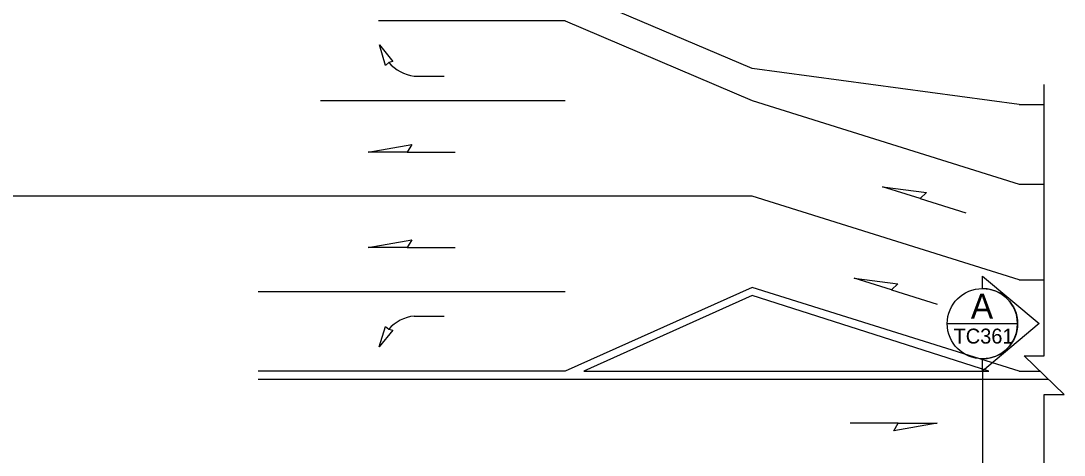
# Model space of a CAD drawing. Extents: x 99958 to 100176, y 99935 to 100011.
# Drawn here: x 100063.446 to 100067.635, y 100004.839 to 100006.584 of the extents above; entities that cross this region are included whole.
import ezdxf

# ---------------------------------------------------------------- set-up
doc = ezdxf.new("R2010")
doc.units = 0
for name, color, linetype in [('RD_ED_ShoulderPavedEdge', 7, 'Continuous'), ('RD_MK_LineDblYellowCenter', 7, 'Continuous'), ('RD_MK_LineEdgeWhite', 7, 'Continuous'), ('RD_MK_LineEdgeYellow', 7, 'Continuous'), ('RD_MK_LineLane', 7, 'Continuous'), ('SH_TI_WZSectionCut', 7, 'Continuous'), ('TR_WZ_ArrowLeftStrRightTurn', 7, 'Continuous'), ('TR_WZ_WorkZoneDetails', 7, 'Continuous')]:
    doc.layers.add(name, color=color, linetype=linetype)

msp = doc.modelspace()

# ---------------------------------------------------------------- linework, layer by layer
at = {"layer": 'RD_ED_ShoulderPavedEdge'}
for p, q in [((100066.3819, 100006.3924), (100065.6319, 100006.7124)), ((100067.455, 100006.2484), (100066.3819, 100006.3924)), ((100067.455, 100006.2484), (100067.555, 100006.2484))]:
    msp.add_line(p, q, dxfattribs=at)
at = {"layer": 'RD_MK_LineDblYellowCenter'}
for p, q in [((100065.7069, 100005.1764), (100067.332, 100005.1764)), ((100067.1986, 100005.1764), (100067.2821, 100005.1764)), ((100067.455, 100005.1764), (100067.5385, 100005.1764)), ((100064.3984, 100005.1444), (100067.5715, 100005.1444))]:
    msp.add_line(p, q, dxfattribs=at)
at = {"layer": 'RD_MK_LineEdgeWhite'}
msp.add_line((100067.455, 100005.9284), (100067.555, 100005.9284), dxfattribs=at)
at = {"layer": 'RD_MK_LineEdgeYellow'}
for p, q in [((100065.6319, 100006.5844), (100064.8819, 100006.5844)), ((100066.3819, 100005.5124), (100065.6319, 100005.1764)), ((100066.3819, 100005.4804), (100065.7069, 100005.1764)), ((100067.455, 100005.1764), (100066.3819, 100005.5124)), ((100067.332, 100005.1764), (100066.3819, 100005.4804)), ((100065.6319, 100005.1764), (100064.3984, 100005.1764))]:
    msp.add_line(p, q, dxfattribs=at)
at = {"layer": 'RD_MK_LineLane'}
for points in [[(100065.6319, 100006.5844), (100066.3819, 100006.2644)], [(100064.6484, 100006.2644), (100065.6319, 100006.2644)], [(100066.3819, 100006.2644), (100067.455, 100005.9284)], [(100066.3819, 100005.8804), (100061.7119, 100005.8804)], [(100067.455, 100005.5444), (100066.3819, 100005.8804)], [(100067.455, 100005.5444), (100067.555, 100005.5444)], [(100064.3984, 100005.4964), (100065.6319, 100005.4964)]]:
    msp.add_lwpolyline(points, dxfattribs=at)
at = {"layer": 'SH_TI_WZSectionCut'}
for p, q in [((100067.3069, 100005.5088), (100067.3069, 100005.5587)), ((100067.3069, 100005.5587), (100067.535, 100005.3676)), ((100067.535, 100005.3676), (100067.3069, 100005.1764)), ((100067.3069, 100005.1764), (100067.3069, 100005.2264)), ((100067.3069, 100005.1764), (100067.3069, 100003.9125))]:
    msp.add_line(p, q, dxfattribs=at)
msp.add_lwpolyline([(100067.1656, 100005.3676), (100067.4481, 100005.3676)], dxfattribs=at)
msp.add_circle((100067.3069, 100005.3676), 0.1412, dxfattribs=at)
msp.add_arc((100067.3069, 100005.3676), 0.1412, 269.9978, 90.0022, dxfattribs=at)
at = {"layer": 'TR_WZ_ArrowLeftStrRightTurn'}
for p, q in [((100065.0253, 100006.3627), (100065.1453, 100006.3627)), ((100065.0253, 100005.3982), (100065.1453, 100005.3982))]:
    msp.add_line(p, q, dxfattribs=at)
for points in [[(100064.8855, 100006.4877), (100064.9393, 100006.421), (100064.9229, 100006.4167), (100064.9101, 100006.4056)], [(100064.8851, 100005.2747), (100064.9101, 100005.3566), (100064.9228, 100005.3454), (100064.9392, 100005.3411)]]:
    msp.add_lwpolyline(points, close=True, dxfattribs=at)
for centre, radius, start, end in [((100065.0466, 100006.5272), 0.1658, 221.7524, 262.6149), ((100065.0444, 100005.2351), 0.1642, 96.7058, 137.7833)]:
    msp.add_arc(centre, radius, start, end, dxfattribs=at)
at = {"layer": 'TR_WZ_WorkZoneDetails'}
for p, q in [((100064.9973, 100006.057), (100065.1902, 100006.057)), ((100067.0563, 100005.8705), (100067.2404, 100005.8128)), ((100064.9973, 100005.673), (100065.1902, 100005.673)), ((100066.9416, 100005.504), (100067.1256, 100005.4464)), ((100066.9684, 100004.9684), (100066.7755, 100004.9684))]:
    msp.add_line(p, q, dxfattribs=at)
msp.add_lwpolyline([(100067.555, 100003.9924), (100067.555, 100005.083), (100067.635, 100005.083), (100067.475, 100005.2379), (100067.555, 100005.2379), (100067.555, 100006.3285)], dxfattribs=at)
for points in [[(100064.8401, 100006.057), (100065.0152, 100006.0879), (100064.9973, 100006.057)], [(100066.9063, 100005.9175), (100067.0825, 100005.8946), (100067.0563, 100005.8705)], [(100064.8401, 100005.673), (100065.0152, 100005.7039), (100064.9973, 100005.673)], [(100066.7915, 100005.551), (100066.9678, 100005.5281), (100066.9416, 100005.504)], [(100067.1256, 100004.9684), (100066.9506, 100004.9376), (100066.9684, 100004.9684)]]:
    msp.add_lwpolyline(points, close=True, dxfattribs=at)

# ---------------------------------------------------------------- texts
at = {"layer": 'SH_TI_WZSectionCut'}
for s, height, rotation, p in [('A', 0.1, 0.01, (100067.2606, 100005.3882)), ('TC361', 0.06, 360, (100067.191, 100005.2876))]:
    msp.add_text(s, height=height, rotation=rotation, dxfattribs=at).set_placement(p)

doc.saveas('drawing.dxf')
